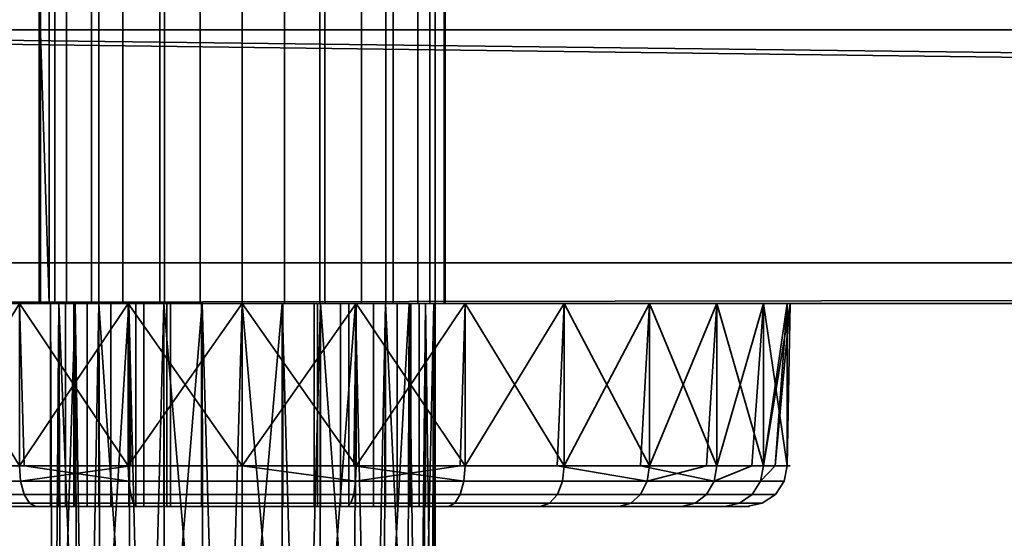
# Model space of a CAD drawing. Header units: millimetres. Extents: x -503 to 6703, y -110 to 193.
# Tile 997 of 1056: x 4081 to 4130, y -55 to -30. Entities that reach past the tile are written whole.
import ezdxf

# ---------------------------------------------------------------- set-up
doc = ezdxf.new("R2010")
doc.units = ezdxf.units.MM
doc.layers.add('152', color=7, linetype='Continuous', true_color=0xffffff)

# ---------------------------------------------------------------- blocks, each defined once
blk = doc.blocks.new('UG_SURFACE_310')
at = {"layer": '152', "color": 252, "linetype": 'Continuous', "lineweight": 35}
for points in [[(4065.148, -43.5, 1021.178), (4084.368, -43.5, 1027.721), (4086.75, -43.5, 1025)], [(4086.75, -43.5, 1025), (4086.75, -43.5, 1012.5), (4068.617, -43.5, 1010.5), (4065.148, -43.5, 1021.178)], [(4065.148, -43.5, 1021.178), (4066.321, -43.5, 1032.344), (4083.289, -43.5, 1031.173), (4084.368, -43.5, 1027.721)], [(4083.699, -43.5, 1034.767), (4083.289, -43.5, 1031.173), (4066.321, -43.5, 1032.344), (4071.935, -43.5, 1042.067)], [(4086.75, -43.5, 1012.5), (4087.15, -43.5, 1010.491), (4076.13, -43.5, 1002.156), (4068.617, -43.5, 1010.5)], [(4071.935, -43.5, 1042.067), (4081.018, -43.5, 1048.666), (4085.527, -43.5, 1037.888), (4083.699, -43.5, 1034.767)], [(4076.13, -43.5, 1002.156), (4086.386, -43.5, 997.59), (4081.018, -51.5, 999.334)], [(4076.13, -51.5, 1045.843), (4081.258, -51.5, 1048.127), (4081.018, -43.5, 1048.666)], [(4087.15, -43.5, 1010.491), (4088.288, -43.5, 1008.788), (4076.13, -43.5, 1002.156)], [(4088.288, -43.5, 1008.788), (4089.991, -43.5, 1007.65), (4086.386, -43.5, 997.59), (4076.13, -43.5, 1002.156)], [(4086.386, -43.5, 997.59), (4086.509, -51.5, 998.167), (4081.018, -51.5, 999.334)], [(4092, -43.5, 1051), (4081.018, -43.5, 1048.666), (4086.386, -51.5, 1050.41)], [(4081.018, -43.5, 1048.666), (4081.258, -51.5, 1048.127), (4086.386, -51.5, 1050.41)], [(4081.018, -43.5, 1048.666), (4092, -43.5, 1051), (4092, -43.5, 1040.75), (4088.461, -43.5, 1040.002)], [(4088.461, -43.5, 1040.002), (4085.527, -43.5, 1037.888), (4081.018, -43.5, 1048.666)], [(4083.289, -43.5, 1031.173), (4083.289, -53.5, 1031.173), (4084.368, -53.5, 1027.721), (4084.368, -43.5, 1027.721)], [(4083.699, -43.5, 1034.767), (4083.699, -53.5, 1034.767), (4083.289, -53.5, 1031.173), (4083.289, -43.5, 1031.173)], [(4085.527, -43.5, 1037.888), (4085.527, -53.5, 1037.888), (4083.699, -53.5, 1034.767), (4083.699, -43.5, 1034.767)], [(4084.368, -43.5, 1027.721), (4084.368, -53.5, 1027.721), (4086.75, -53.5, 1025), (4086.75, -43.5, 1025)], [(4088.461, -43.5, 1040.002), (4088.461, -53.5, 1040.002), (4085.527, -53.5, 1037.888), (4085.527, -43.5, 1037.888)], [(4086.386, -43.5, 997.59), (4097.614, -43.5, 997.59), (4092, -51.5, 997)], [(4086.386, -51.5, 1050.41), (4092, -51.5, 1050.41), (4092, -43.5, 1051)], [(4092, -51.5, 997), (4086.509, -51.5, 998.167), (4086.386, -43.5, 997.59)], [(4086.386, -43.5, 997.59), (4089.991, -43.5, 1007.65), (4092, -43.5, 1007.25)], [(4092, -43.5, 1007.25), (4094.009, -43.5, 1007.65), (4097.614, -43.5, 997.59), (4086.386, -43.5, 997.59)], [(4086.75, -43.5, 1025), (4086.75, -53.5, 1025), (4086.75, -53.5, 1012.5), (4086.75, -43.5, 1012.5)], [(4086.75, -43.5, 1012.5), (4086.75, -53.5, 1012.5), (4087.15, -53.5, 1010.491), (4087.15, -43.5, 1010.491)], [(4087.15, -43.5, 1010.491), (4087.15, -53.5, 1010.491), (4088.288, -53.5, 1008.788), (4088.288, -43.5, 1008.788)], [(4088.288, -43.5, 1008.788), (4088.288, -53.5, 1008.788), (4089.991, -53.5, 1007.65), (4089.991, -43.5, 1007.65)], [(4092, -43.5, 1040.75), (4092, -53.5, 1040.75), (4088.461, -53.5, 1040.002), (4088.461, -43.5, 1040.002)], [(4089.991, -43.5, 1007.65), (4089.991, -53.5, 1007.65), (4092, -53.5, 1007.25), (4092, -43.5, 1007.25)], [(4092, -43.5, 1051), (4092, -51.5, 1050.41), (4097.614, -51.5, 1050.41)], [(4097.614, -51.5, 1050.41), (4102.982, -43.5, 1048.666), (4092, -43.5, 1051)], [(4097.614, -43.5, 997.59), (4097.491, -51.5, 998.167), (4092, -51.5, 997)], [(4095.539, -43.5, 1040.002), (4092, -43.5, 1040.75), (4092, -43.5, 1051), (4102.982, -43.5, 1048.666)], [(4095.539, -43.5, 1040.002), (4095.539, -53.5, 1040.002), (4092, -53.5, 1040.75), (4092, -43.5, 1040.75)], [(4092, -43.5, 1007.25), (4092, -53.5, 1007.25), (4094.009, -53.5, 1007.65), (4094.009, -43.5, 1007.65)], [(4107.87, -43.5, 1002.156), (4097.614, -43.5, 997.59), (4094.009, -43.5, 1007.65), (4095.712, -43.5, 1008.788)], [(4094.009, -43.5, 1007.65), (4094.009, -53.5, 1007.65), (4095.712, -53.5, 1008.788), (4095.712, -43.5, 1008.788)], [(4098.473, -43.5, 1037.888), (4095.539, -43.5, 1040.002), (4102.982, -43.5, 1048.666)], [(4098.473, -43.5, 1037.888), (4098.473, -53.5, 1037.888), (4095.539, -53.5, 1040.002), (4095.539, -43.5, 1040.002)], [(4095.712, -43.5, 1008.788), (4096.85, -43.5, 1010.491), (4107.87, -43.5, 1002.156)], [(4095.712, -43.5, 1008.788), (4095.712, -53.5, 1008.788), (4096.85, -53.5, 1010.491), (4096.85, -43.5, 1010.491)], [(4115.383, -43.5, 1010.5), (4107.87, -43.5, 1002.156), (4096.85, -43.5, 1010.491), (4097.25, -43.5, 1012.5)], [(4096.85, -43.5, 1010.491), (4096.85, -53.5, 1010.491), (4097.25, -53.5, 1012.5), (4097.25, -43.5, 1012.5)], [(4118.852, -43.5, 1021.178), (4115.383, -43.5, 1010.5), (4097.25, -43.5, 1012.5), (4097.25, -43.5, 1025)], [(4097.25, -43.5, 1025), (4099.632, -43.5, 1027.721), (4118.852, -43.5, 1021.178)], [(4097.25, -43.5, 1025), (4097.25, -53.5, 1025), (4099.632, -53.5, 1027.721), (4099.632, -43.5, 1027.721)], [(4097.25, -43.5, 1012.5), (4097.25, -53.5, 1012.5), (4097.25, -53.5, 1025), (4097.25, -43.5, 1025)], [(4102.982, -51.5, 999.334), (4097.491, -51.5, 998.167), (4097.614, -43.5, 997.59)], [(4102.982, -51.5, 999.334), (4097.614, -43.5, 997.59), (4107.87, -43.5, 1002.156)], [(4097.614, -51.5, 1050.41), (4102.742, -51.5, 1048.127), (4102.982, -43.5, 1048.666)], [(4102.982, -43.5, 1048.666), (4112.065, -43.5, 1042.067), (4100.301, -43.5, 1034.767), (4098.473, -43.5, 1037.888)], [(4100.301, -43.5, 1034.767), (4100.301, -53.5, 1034.767), (4098.473, -53.5, 1037.888), (4098.473, -43.5, 1037.888)], [(4099.632, -43.5, 1027.721), (4100.711, -43.5, 1031.173), (4117.679, -43.5, 1032.344), (4119, -43.5, 1024)], [(4119, -43.5, 1024), (4118.852, -43.5, 1021.178), (4099.632, -43.5, 1027.721)], [(4099.632, -43.5, 1027.721), (4099.632, -53.5, 1027.721), (4100.711, -53.5, 1031.173), (4100.711, -43.5, 1031.173)], [(4100.711, -43.5, 1031.173), (4100.301, -43.5, 1034.767), (4112.065, -43.5, 1042.067), (4117.679, -43.5, 1032.344)], [(4100.711, -43.5, 1031.173), (4100.711, -53.5, 1031.173), (4100.301, -53.5, 1034.767), (4100.301, -43.5, 1034.767)], [(4102.982, -43.5, 1048.666), (4102.742, -51.5, 1048.127), (4107.87, -51.5, 1045.843)], [(4112.065, -43.5, 1042.067), (4102.982, -43.5, 1048.666), (4107.87, -51.5, 1045.843)], [(4107.87, -43.5, 1002.156), (4107.523, -51.5, 1002.634), (4102.982, -51.5, 999.334)], [(4112.065, -51.5, 1005.934), (4107.523, -51.5, 1002.634), (4107.87, -43.5, 1002.156)], [(4107.87, -43.5, 1002.156), (4115.383, -43.5, 1010.5), (4112.065, -51.5, 1005.934)], [(4107.87, -51.5, 1045.843), (4111.627, -51.5, 1041.672), (4112.065, -43.5, 1042.067)], [(4112.065, -43.5, 1042.067), (4111.627, -51.5, 1041.672), (4115.383, -51.5, 1037.5)], [(4115.383, -51.5, 1037.5), (4117.679, -43.5, 1032.344), (4112.065, -43.5, 1042.067)], [(4115.383, -43.5, 1010.5), (4114.872, -51.5, 1010.795), (4112.065, -51.5, 1005.934)], [(4117.679, -51.5, 1015.657), (4114.872, -51.5, 1010.795), (4115.383, -43.5, 1010.5)], [(4117.679, -51.5, 1015.657), (4115.383, -43.5, 1010.5), (4118.852, -43.5, 1021.178)], [(4115.383, -51.5, 1037.5), (4117.117, -51.5, 1032.161), (4117.679, -43.5, 1032.344)], [(4117.679, -43.5, 1032.344), (4117.117, -51.5, 1032.161), (4118.852, -51.5, 1026.822)], [(4118.852, -51.5, 1026.822), (4119, -43.5, 1024), (4117.679, -43.5, 1032.344)], [(4118.852, -43.5, 1021.178), (4118.265, -51.5, 1021.239), (4117.679, -51.5, 1015.657)], [(4118.265, -51.5, 1021.239), (4118.852, -43.5, 1021.178), (4119, -43.5, 1024)], [(4119, -43.5, 1024), (4118.852, -51.5, 1026.822), (4118.265, -51.5, 1021.239)], [(4076.477, -51.5, 1002.634), (4081.018, -51.5, 999.334), (4081.08, -52.265, 999.473), (4072.048, -52.265, 1006.035)], [(4081.258, -51.5, 1048.127), (4076.13, -51.5, 1045.843), (4076.219, -52.265, 1045.72), (4086.418, -52.265, 1050.261)], [(4081.08, -52.265, 999.473), (4081.018, -51.5, 999.334), (4086.509, -51.5, 998.167)], [(4086.509, -51.5, 998.167), (4092, -51.5, 997), (4092, -52.265, 997.152), (4081.08, -52.265, 999.473)], [(4086.418, -52.265, 1050.261), (4086.386, -51.5, 1050.41), (4081.258, -51.5, 1048.127)], [(4092, -51.5, 1050.41), (4086.386, -51.5, 1050.41), (4086.418, -52.265, 1050.261), (4097.582, -52.265, 1050.261)], [(4102.92, -52.265, 999.473), (4092, -52.265, 997.152), (4092, -51.5, 997), (4097.491, -51.5, 998.167)], [(4097.582, -52.265, 1050.261), (4097.614, -51.5, 1050.41), (4092, -51.5, 1050.41)], [(4097.491, -51.5, 998.167), (4102.982, -51.5, 999.334), (4102.92, -52.265, 999.473)], [(4097.582, -52.265, 1050.261), (4107.781, -52.265, 1045.72), (4107.87, -51.5, 1045.843), (4102.742, -51.5, 1048.127)], [(4102.742, -51.5, 1048.127), (4097.614, -51.5, 1050.41), (4097.582, -52.265, 1050.261)], [(4111.952, -52.265, 1006.035), (4102.92, -52.265, 999.473), (4102.982, -51.5, 999.334), (4107.523, -51.5, 1002.634)], [(4107.523, -51.5, 1002.634), (4112.065, -51.5, 1005.934), (4111.952, -52.265, 1006.035)], [(4111.627, -51.5, 1041.672), (4107.87, -51.5, 1045.843), (4107.781, -52.265, 1045.72), (4115.251, -52.265, 1037.424)], [(4115.251, -52.265, 1037.424), (4115.383, -51.5, 1037.5), (4111.627, -51.5, 1041.672)], [(4111.952, -52.265, 1006.035), (4112.065, -51.5, 1005.934), (4114.872, -51.5, 1010.795)], [(4114.872, -51.5, 1010.795), (4117.679, -51.5, 1015.657), (4117.534, -52.265, 1015.704), (4111.952, -52.265, 1006.035)], [(4115.251, -52.265, 1037.424), (4118.701, -52.265, 1026.806), (4118.852, -51.5, 1026.822), (4117.117, -51.5, 1032.161)], [(4117.117, -51.5, 1032.161), (4115.383, -51.5, 1037.5), (4115.251, -52.265, 1037.424)], [(4117.534, -52.265, 1015.704), (4117.679, -51.5, 1015.657), (4118.265, -51.5, 1021.239)], [(4118.265, -51.5, 1021.239), (4118.852, -51.5, 1026.822), (4118.701, -52.265, 1026.806), (4117.534, -52.265, 1015.704)], [(4081.256, -52.914, 999.869), (4072.371, -52.914, 1006.325), (4072.048, -52.265, 1006.035), (4081.08, -52.265, 999.473)], [(4076.474, -52.914, 1045.37), (4086.508, -52.914, 1049.837), (4086.418, -52.265, 1050.261), (4076.219, -52.265, 1045.72)], [(4092, -52.914, 997.586), (4081.256, -52.914, 999.869), (4081.08, -52.265, 999.473), (4092, -52.265, 997.152)], [(4086.508, -52.914, 1049.837), (4097.492, -52.914, 1049.837), (4097.582, -52.265, 1050.261), (4086.418, -52.265, 1050.261)], [(4102.744, -52.914, 999.869), (4092, -52.914, 997.586), (4092, -52.265, 997.152), (4102.92, -52.265, 999.473)], [(4097.492, -52.914, 1049.837), (4107.526, -52.914, 1045.37), (4107.781, -52.265, 1045.72), (4097.582, -52.265, 1050.261)], [(4111.629, -52.914, 1006.325), (4102.744, -52.914, 999.869), (4102.92, -52.265, 999.473), (4111.952, -52.265, 1006.035)], [(4107.526, -52.914, 1045.37), (4114.875, -52.914, 1037.207), (4115.251, -52.265, 1037.424), (4107.781, -52.265, 1045.72)], [(4117.121, -52.914, 1015.838), (4111.629, -52.914, 1006.325), (4111.952, -52.265, 1006.035), (4117.534, -52.265, 1015.704)], [(4114.875, -52.914, 1037.207), (4118.269, -52.914, 1026.761), (4118.701, -52.265, 1026.806), (4115.251, -52.265, 1037.424)], [(4118.269, -52.914, 1026.761), (4117.121, -52.914, 1015.838), (4117.534, -52.265, 1015.704), (4118.701, -52.265, 1026.806)], [(4081.52, -53.348, 1000.462), (4072.853, -53.348, 1006.76), (4072.371, -52.914, 1006.325), (4081.256, -52.914, 999.869)], [(4081.831, -53.5, 1001.161), (4073.421, -53.5, 1007.272), (4072.853, -53.348, 1006.76), (4081.52, -53.348, 1000.462)], [(4076.856, -53.348, 1044.845), (4086.643, -53.348, 1049.202), (4086.508, -52.914, 1049.837), (4076.474, -52.914, 1045.37)], [(4077.305, -53.5, 1044.225), (4086.802, -53.5, 1048.454), (4086.643, -53.348, 1049.202), (4076.856, -53.348, 1044.845)], [(4092, -53.348, 998.235), (4081.52, -53.348, 1000.462), (4081.256, -52.914, 999.869), (4092, -52.914, 997.586)], [(4092, -53.5, 999), (4081.831, -53.5, 1001.161), (4081.52, -53.348, 1000.462), (4092, -53.348, 998.235)], [(4086.643, -53.348, 1049.202), (4097.357, -53.348, 1049.202), (4097.492, -52.914, 1049.837), (4086.508, -52.914, 1049.837)], [(4086.802, -53.5, 1048.454), (4097.198, -53.5, 1048.454), (4097.357, -53.348, 1049.202), (4086.643, -53.348, 1049.202)], [(4102.48, -53.348, 1000.462), (4092, -53.348, 998.235), (4092, -52.914, 997.586), (4102.744, -52.914, 999.869)], [(4102.169, -53.5, 1001.161), (4092, -53.5, 999), (4092, -53.348, 998.235), (4102.48, -53.348, 1000.462)], [(4097.198, -53.5, 1048.454), (4106.695, -53.5, 1044.225), (4107.144, -53.348, 1044.845), (4097.357, -53.348, 1049.202)], [(4097.357, -53.348, 1049.202), (4107.144, -53.348, 1044.845), (4107.526, -52.914, 1045.37), (4097.492, -52.914, 1049.837)], [(4110.579, -53.5, 1007.272), (4102.169, -53.5, 1001.161), (4102.48, -53.348, 1000.462), (4111.147, -53.348, 1006.76)], [(4111.147, -53.348, 1006.76), (4102.48, -53.348, 1000.462), (4102.744, -52.914, 999.869), (4111.629, -52.914, 1006.325)], [(4106.695, -53.5, 1044.225), (4113.651, -53.5, 1036.5), (4114.314, -53.348, 1036.883), (4107.144, -53.348, 1044.845)], [(4107.144, -53.348, 1044.845), (4114.314, -53.348, 1036.883), (4114.875, -52.914, 1037.207), (4107.526, -52.914, 1045.37)], [(4115.777, -53.5, 1016.275), (4110.579, -53.5, 1007.272), (4111.147, -53.348, 1006.76), (4116.504, -53.348, 1016.038)], [(4116.504, -53.348, 1016.038), (4111.147, -53.348, 1006.76), (4111.629, -52.914, 1006.325), (4117.121, -52.914, 1015.838)], [(4113.651, -53.5, 1036.5), (4116.863, -53.5, 1026.613), (4117.624, -53.348, 1026.693), (4114.314, -53.348, 1036.883)], [(4114.314, -53.348, 1036.883), (4117.624, -53.348, 1026.693), (4118.269, -52.914, 1026.761), (4114.875, -52.914, 1037.207)], [(4116.863, -53.5, 1026.613), (4115.777, -53.5, 1016.275), (4116.504, -53.348, 1016.038), (4117.624, -53.348, 1026.693)], [(4117.624, -53.348, 1026.693), (4116.504, -53.348, 1016.038), (4117.121, -52.914, 1015.838), (4118.269, -52.914, 1026.761)], [(4070.349, -53.5, 1036.5), (4067.137, -53.5, 1026.613), (4083.289, -53.5, 1031.173), (4083.699, -53.5, 1034.767)], [(4084.368, -53.5, 1027.721), (4083.289, -53.5, 1031.173), (4067.137, -53.5, 1026.613), (4068.223, -53.5, 1016.275)], [(4068.223, -53.5, 1016.275), (4073.421, -53.5, 1007.272), (4086.75, -53.5, 1012.5), (4086.75, -53.5, 1025)], [(4086.75, -53.5, 1025), (4084.368, -53.5, 1027.721), (4068.223, -53.5, 1016.275)], [(4083.699, -53.5, 1034.767), (4085.527, -53.5, 1037.888), (4077.305, -53.5, 1044.225), (4070.349, -53.5, 1036.5)], [(4073.421, -53.5, 1007.272), (4087.15, -53.5, 1010.491), (4086.75, -53.5, 1012.5)], [(4073.421, -53.5, 1007.272), (4081.831, -53.5, 1001.161), (4088.288, -53.5, 1008.788), (4087.15, -53.5, 1010.491)], [(4086.802, -53.5, 1048.454), (4077.305, -53.5, 1044.225), (4085.527, -53.5, 1037.888), (4088.461, -53.5, 1040.002)], [(4081.831, -53.5, 1001.161), (4089.991, -53.5, 1007.65), (4088.288, -53.5, 1008.788)], [(4081.831, -53.5, 1001.161), (4092, -53.5, 999), (4092, -53.5, 1007.25), (4089.991, -53.5, 1007.65)], [(4088.461, -53.5, 1040.002), (4092, -53.5, 1040.75), (4097.198, -53.5, 1048.454), (4086.802, -53.5, 1048.454)], [(4097.198, -53.5, 1048.454), (4092, -53.5, 1040.75), (4095.539, -53.5, 1040.002)], [(4094.009, -53.5, 1007.65), (4092, -53.5, 1007.25), (4092, -53.5, 999), (4102.169, -53.5, 1001.161)], [(4095.712, -53.5, 1008.788), (4094.009, -53.5, 1007.65), (4102.169, -53.5, 1001.161)], [(4106.695, -53.5, 1044.225), (4097.198, -53.5, 1048.454), (4095.539, -53.5, 1040.002), (4098.473, -53.5, 1037.888)], [(4102.169, -53.5, 1001.161), (4110.579, -53.5, 1007.272), (4096.85, -53.5, 1010.491), (4095.712, -53.5, 1008.788)], [(4097.25, -53.5, 1012.5), (4096.85, -53.5, 1010.491), (4110.579, -53.5, 1007.272)], [(4115.777, -53.5, 1016.275), (4099.632, -53.5, 1027.721), (4097.25, -53.5, 1025)], [(4097.25, -53.5, 1025), (4097.25, -53.5, 1012.5), (4110.579, -53.5, 1007.272), (4115.777, -53.5, 1016.275)], [(4098.473, -53.5, 1037.888), (4100.301, -53.5, 1034.767), (4113.651, -53.5, 1036.5), (4106.695, -53.5, 1044.225)], [(4100.711, -53.5, 1031.173), (4099.632, -53.5, 1027.721), (4115.777, -53.5, 1016.275), (4116.863, -53.5, 1026.613)], [(4116.863, -53.5, 1026.613), (4113.651, -53.5, 1036.5), (4100.301, -53.5, 1034.767), (4100.711, -53.5, 1031.173)]]:
    blk.add_3dface(points, dxfattribs=at)
blk = doc.blocks.new('UG_SURFACE_311')
at = {"layer": '152', "color": 252, "linetype": 'Continuous', "lineweight": 35}
for points in [[(4068.617, -43.5, 1090.5), (4065.148, -43.5, 1101.178), (4082.552, -43.5, 1103.007), (4083.773, -43.5, 1099.25)], [(4082.965, -43.5, 1106.936), (4082.552, -43.5, 1103.007), (4065.148, -43.5, 1101.178), (4066.321, -43.5, 1112.343)], [(4066.321, -43.5, 1112.343), (4071.935, -43.5, 1122.066), (4084.94, -43.5, 1110.357), (4082.965, -43.5, 1106.936)], [(4083.773, -43.5, 1099.25), (4086.416, -43.5, 1096.314), (4076.13, -43.5, 1082.157), (4068.617, -43.5, 1090.5)], [(4071.935, -43.5, 1122.066), (4081.018, -43.5, 1128.666), (4088.136, -43.5, 1112.679), (4084.94, -43.5, 1110.357)], [(4086.386, -43.5, 1077.59), (4086.386, -51.5, 1077.59), (4076.13, -51.5, 1082.157), (4076.13, -43.5, 1082.157)], [(4086.386, -43.5, 1077.59), (4076.13, -43.5, 1082.157), (4086.416, -43.5, 1096.314), (4090.025, -43.5, 1094.708)], [(4081.018, -43.5, 1128.666), (4081.018, -51.5, 1128.666), (4092, -51.5, 1131), (4092, -43.5, 1131)], [(4081.018, -43.5, 1128.666), (4092, -43.5, 1131), (4092, -43.5, 1113.5), (4088.136, -43.5, 1112.679)], [(4082.552, -43.5, 1103.007), (4082.552, -53.5, 1103.007), (4083.773, -53.5, 1099.25), (4083.773, -43.5, 1099.25)], [(4082.965, -43.5, 1106.936), (4082.965, -53.5, 1106.936), (4082.552, -53.5, 1103.007), (4082.552, -43.5, 1103.007)], [(4084.94, -43.5, 1110.357), (4084.94, -53.5, 1110.357), (4082.965, -53.5, 1106.936), (4082.965, -43.5, 1106.936)], [(4083.773, -43.5, 1099.25), (4083.773, -53.5, 1099.25), (4086.416, -53.5, 1096.314), (4086.416, -43.5, 1096.314)], [(4088.136, -43.5, 1112.679), (4088.136, -53.5, 1112.679), (4084.94, -53.5, 1110.357), (4084.94, -43.5, 1110.357)], [(4097.614, -43.5, 1077.59), (4097.614, -51.5, 1077.59), (4086.386, -51.5, 1077.59), (4086.386, -43.5, 1077.59)], [(4097.614, -43.5, 1077.59), (4086.386, -43.5, 1077.59), (4090.025, -43.5, 1094.708), (4093.975, -43.5, 1094.708)], [(4086.416, -43.5, 1096.314), (4086.416, -53.5, 1096.314), (4090.025, -53.5, 1094.708), (4090.025, -43.5, 1094.708)], [(4092, -43.5, 1113.5), (4092, -53.5, 1113.5), (4088.136, -53.5, 1112.679), (4088.136, -43.5, 1112.679)], [(4090.025, -43.5, 1094.708), (4090.025, -53.5, 1094.708), (4093.975, -53.5, 1094.708), (4093.975, -43.5, 1094.708)], [(4092, -43.5, 1131), (4092, -51.5, 1131), (4102.982, -51.5, 1128.666), (4102.982, -43.5, 1128.666)], [(4095.864, -43.5, 1112.679), (4092, -43.5, 1113.5), (4092, -43.5, 1131), (4102.982, -43.5, 1128.666)], [(4095.864, -43.5, 1112.679), (4095.864, -53.5, 1112.679), (4092, -53.5, 1113.5), (4092, -43.5, 1113.5)], [(4093.975, -43.5, 1094.708), (4097.584, -43.5, 1096.314), (4107.87, -43.5, 1082.157), (4097.614, -43.5, 1077.59)], [(4093.975, -43.5, 1094.708), (4093.975, -53.5, 1094.708), (4097.584, -53.5, 1096.314), (4097.584, -43.5, 1096.314)], [(4099.06, -43.5, 1110.357), (4095.864, -43.5, 1112.679), (4102.982, -43.5, 1128.666), (4112.065, -43.5, 1122.066)], [(4099.06, -43.5, 1110.357), (4099.06, -53.5, 1110.357), (4095.864, -53.5, 1112.679), (4095.864, -43.5, 1112.679)], [(4115.383, -43.5, 1090.5), (4107.87, -43.5, 1082.157), (4097.584, -43.5, 1096.314), (4100.227, -43.5, 1099.25)], [(4097.584, -43.5, 1096.314), (4097.584, -53.5, 1096.314), (4100.227, -53.5, 1099.25), (4100.227, -43.5, 1099.25)], [(4107.87, -43.5, 1082.157), (4107.87, -51.5, 1082.157), (4097.614, -51.5, 1077.59), (4097.614, -43.5, 1077.59)], [(4101.035, -43.5, 1106.936), (4099.06, -43.5, 1110.357), (4112.065, -43.5, 1122.066), (4117.679, -43.5, 1112.343)], [(4101.035, -43.5, 1106.936), (4101.035, -53.5, 1106.936), (4099.06, -53.5, 1110.357), (4099.06, -43.5, 1110.357)], [(4118.852, -43.5, 1101.178), (4115.383, -43.5, 1090.5), (4100.227, -43.5, 1099.25), (4101.448, -43.5, 1103.007)], [(4100.227, -43.5, 1099.25), (4100.227, -53.5, 1099.25), (4101.448, -53.5, 1103.007), (4101.448, -43.5, 1103.007)], [(4101.5, -43.5, 1104), (4101.035, -43.5, 1106.936), (4117.679, -43.5, 1112.343), (4119, -43.5, 1104)], [(4101.5, -53.5, 1104), (4101.035, -53.5, 1106.936), (4101.035, -43.5, 1106.936), (4101.5, -43.5, 1104)], [(4119, -43.5, 1104), (4118.852, -43.5, 1101.178), (4101.448, -43.5, 1103.007), (4101.5, -43.5, 1104)], [(4101.5, -43.5, 1104), (4101.448, -43.5, 1103.007), (4101.448, -53.5, 1103.007), (4101.5, -53.5, 1104)], [(4102.982, -43.5, 1128.666), (4102.982, -51.5, 1128.666), (4112.065, -51.5, 1122.066), (4112.065, -43.5, 1122.066)], [(4115.383, -43.5, 1090.5), (4115.383, -51.5, 1090.5), (4107.87, -51.5, 1082.157), (4107.87, -43.5, 1082.157)], [(4112.065, -43.5, 1122.066), (4112.065, -51.5, 1122.066), (4117.679, -51.5, 1112.343), (4117.679, -43.5, 1112.343)], [(4118.852, -43.5, 1101.178), (4118.852, -51.5, 1101.178), (4115.383, -51.5, 1090.5), (4115.383, -43.5, 1090.5)], [(4117.679, -51.5, 1112.343), (4118.852, -51.5, 1101.178), (4119, -43.5, 1104)], [(4119, -43.5, 1104), (4117.679, -43.5, 1112.343), (4117.679, -51.5, 1112.343)], [(4118.852, -51.5, 1101.178), (4118.852, -43.5, 1101.178), (4119, -43.5, 1104)], [(4081.018, -51.5, 1128.666), (4071.935, -51.5, 1122.066), (4072.048, -52.265, 1121.965), (4081.08, -52.265, 1128.527)], [(4076.13, -51.5, 1082.157), (4086.386, -51.5, 1077.59), (4086.418, -52.265, 1077.739), (4076.219, -52.265, 1082.28)], [(4092, -51.5, 1131), (4081.018, -51.5, 1128.666), (4081.08, -52.265, 1128.527), (4092, -52.265, 1130.848)], [(4086.386, -51.5, 1077.59), (4097.614, -51.5, 1077.59), (4097.582, -52.265, 1077.739), (4086.418, -52.265, 1077.739)], [(4102.982, -51.5, 1128.666), (4092, -51.5, 1131), (4092, -52.265, 1130.848), (4102.92, -52.265, 1128.527)], [(4097.614, -51.5, 1077.59), (4107.87, -51.5, 1082.157), (4107.781, -52.265, 1082.28), (4097.582, -52.265, 1077.739)], [(4112.065, -51.5, 1122.066), (4102.982, -51.5, 1128.666), (4102.92, -52.265, 1128.527), (4111.952, -52.265, 1121.965)], [(4107.87, -51.5, 1082.157), (4115.383, -51.5, 1090.5), (4115.251, -52.265, 1090.576), (4107.781, -52.265, 1082.28)], [(4117.679, -51.5, 1112.343), (4112.065, -51.5, 1122.066), (4111.952, -52.265, 1121.965), (4117.534, -52.265, 1112.296)], [(4115.383, -51.5, 1090.5), (4118.852, -51.5, 1101.178), (4118.701, -52.265, 1101.194), (4115.251, -52.265, 1090.576)], [(4118.852, -51.5, 1101.178), (4117.679, -51.5, 1112.343), (4117.534, -52.265, 1112.296), (4118.701, -52.265, 1101.194)], [(4081.08, -52.265, 1128.527), (4072.048, -52.265, 1121.965), (4072.371, -52.914, 1121.675), (4081.256, -52.914, 1128.131)], [(4076.219, -52.265, 1082.28), (4086.418, -52.265, 1077.739), (4086.508, -52.914, 1078.163), (4076.474, -52.914, 1082.63)], [(4092, -52.265, 1130.848), (4081.08, -52.265, 1128.527), (4081.256, -52.914, 1128.131), (4092, -52.914, 1130.414)], [(4086.418, -52.265, 1077.739), (4097.582, -52.265, 1077.739), (4097.492, -52.914, 1078.163), (4086.508, -52.914, 1078.163)], [(4102.92, -52.265, 1128.527), (4092, -52.265, 1130.848), (4092, -52.914, 1130.414), (4102.744, -52.914, 1128.131)], [(4097.582, -52.265, 1077.739), (4107.781, -52.265, 1082.28), (4107.526, -52.914, 1082.63), (4097.492, -52.914, 1078.163)], [(4111.952, -52.265, 1121.965), (4102.92, -52.265, 1128.527), (4102.744, -52.914, 1128.131), (4111.629, -52.914, 1121.675)], [(4107.781, -52.265, 1082.28), (4115.251, -52.265, 1090.576), (4114.875, -52.914, 1090.793), (4107.526, -52.914, 1082.63)], [(4117.534, -52.265, 1112.296), (4111.952, -52.265, 1121.965), (4111.629, -52.914, 1121.675), (4117.121, -52.914, 1112.162)], [(4115.251, -52.265, 1090.576), (4118.701, -52.265, 1101.194), (4118.269, -52.914, 1101.239), (4114.875, -52.914, 1090.793)], [(4118.701, -52.265, 1101.194), (4117.534, -52.265, 1112.296), (4117.121, -52.914, 1112.162), (4118.269, -52.914, 1101.239)], [(4081.256, -52.914, 1128.131), (4072.371, -52.914, 1121.675), (4072.853, -53.348, 1121.24), (4081.52, -53.348, 1127.538)], [(4081.52, -53.348, 1127.538), (4072.853, -53.348, 1121.24), (4073.421, -53.5, 1120.728), (4081.831, -53.5, 1126.839)], [(4076.474, -52.914, 1082.63), (4086.508, -52.914, 1078.163), (4086.643, -53.348, 1078.798), (4076.856, -53.348, 1083.155)], [(4076.856, -53.348, 1083.155), (4086.643, -53.348, 1078.798), (4086.802, -53.5, 1079.546), (4077.305, -53.5, 1083.775)], [(4092, -52.914, 1130.414), (4081.256, -52.914, 1128.131), (4081.52, -53.348, 1127.538), (4092, -53.348, 1129.765)], [(4092, -53.348, 1129.765), (4081.52, -53.348, 1127.538), (4081.831, -53.5, 1126.839), (4092, -53.5, 1129)], [(4086.508, -52.914, 1078.163), (4097.492, -52.914, 1078.163), (4097.357, -53.348, 1078.798), (4086.643, -53.348, 1078.798)], [(4086.643, -53.348, 1078.798), (4097.357, -53.348, 1078.798), (4097.198, -53.5, 1079.546), (4086.802, -53.5, 1079.546)], [(4102.744, -52.914, 1128.131), (4092, -52.914, 1130.414), (4092, -53.348, 1129.765), (4102.48, -53.348, 1127.538)], [(4102.48, -53.348, 1127.538), (4092, -53.348, 1129.765), (4092, -53.5, 1129), (4102.169, -53.5, 1126.839)], [(4097.357, -53.348, 1078.798), (4107.144, -53.348, 1083.155), (4106.695, -53.5, 1083.775), (4097.198, -53.5, 1079.546)], [(4097.492, -52.914, 1078.163), (4107.526, -52.914, 1082.63), (4107.144, -53.348, 1083.155), (4097.357, -53.348, 1078.798)], [(4111.147, -53.348, 1121.24), (4102.48, -53.348, 1127.538), (4102.169, -53.5, 1126.839), (4110.579, -53.5, 1120.728)], [(4111.629, -52.914, 1121.675), (4102.744, -52.914, 1128.131), (4102.48, -53.348, 1127.538), (4111.147, -53.348, 1121.24)], [(4107.144, -53.348, 1083.155), (4114.314, -53.348, 1091.117), (4113.651, -53.5, 1091.5), (4106.695, -53.5, 1083.775)], [(4107.526, -52.914, 1082.63), (4114.875, -52.914, 1090.793), (4114.314, -53.348, 1091.117), (4107.144, -53.348, 1083.155)], [(4116.504, -53.348, 1111.962), (4111.147, -53.348, 1121.24), (4110.579, -53.5, 1120.728), (4115.777, -53.5, 1111.725)], [(4117.121, -52.914, 1112.162), (4111.629, -52.914, 1121.675), (4111.147, -53.348, 1121.24), (4116.504, -53.348, 1111.962)], [(4114.314, -53.348, 1091.117), (4117.624, -53.348, 1101.307), (4116.863, -53.5, 1101.387), (4113.651, -53.5, 1091.5)], [(4114.875, -52.914, 1090.793), (4118.269, -52.914, 1101.239), (4117.624, -53.348, 1101.307), (4114.314, -53.348, 1091.117)], [(4117.624, -53.348, 1101.307), (4116.504, -53.348, 1111.962), (4115.777, -53.5, 1111.725), (4116.863, -53.5, 1101.387)], [(4118.269, -52.914, 1101.239), (4117.121, -52.914, 1112.162), (4116.504, -53.348, 1111.962), (4117.624, -53.348, 1101.307)], [(4068.223, -53.5, 1111.725), (4067.137, -53.5, 1101.387), (4082.552, -53.5, 1103.007), (4082.965, -53.5, 1106.936)], [(4083.773, -53.5, 1099.25), (4082.552, -53.5, 1103.007), (4067.137, -53.5, 1101.387), (4070.349, -53.5, 1091.5)], [(4082.965, -53.5, 1106.936), (4084.94, -53.5, 1110.357), (4073.421, -53.5, 1120.728), (4068.223, -53.5, 1111.725)], [(4070.349, -53.5, 1091.5), (4077.305, -53.5, 1083.775), (4086.416, -53.5, 1096.314), (4083.773, -53.5, 1099.25)], [(4084.94, -53.5, 1110.357), (4088.136, -53.5, 1112.679), (4081.831, -53.5, 1126.839), (4073.421, -53.5, 1120.728)], [(4090.025, -53.5, 1094.708), (4086.416, -53.5, 1096.314), (4077.305, -53.5, 1083.775), (4086.802, -53.5, 1079.546)], [(4092, -53.5, 1129), (4081.831, -53.5, 1126.839), (4088.136, -53.5, 1112.679), (4092, -53.5, 1113.5)], [(4086.802, -53.5, 1079.546), (4097.198, -53.5, 1079.546), (4093.975, -53.5, 1094.708), (4090.025, -53.5, 1094.708)], [(4092, -53.5, 1113.5), (4095.864, -53.5, 1112.679), (4102.169, -53.5, 1126.839), (4092, -53.5, 1129)], [(4097.584, -53.5, 1096.314), (4093.975, -53.5, 1094.708), (4097.198, -53.5, 1079.546), (4106.695, -53.5, 1083.775)], [(4110.579, -53.5, 1120.728), (4102.169, -53.5, 1126.839), (4095.864, -53.5, 1112.679), (4099.06, -53.5, 1110.357)], [(4100.227, -53.5, 1099.25), (4097.584, -53.5, 1096.314), (4106.695, -53.5, 1083.775), (4113.651, -53.5, 1091.5)], [(4115.777, -53.5, 1111.725), (4110.579, -53.5, 1120.728), (4099.06, -53.5, 1110.357), (4101.035, -53.5, 1106.936)], [(4101.448, -53.5, 1103.007), (4100.227, -53.5, 1099.25), (4113.651, -53.5, 1091.5), (4116.863, -53.5, 1101.387)], [(4116.863, -53.5, 1101.387), (4115.777, -53.5, 1111.725), (4101.035, -53.5, 1106.936), (4101.5, -53.5, 1104)], [(4101.5, -53.5, 1104), (4101.448, -53.5, 1103.007), (4116.863, -53.5, 1101.387)]]:
    blk.add_3dface(points, dxfattribs=at)
blk = doc.blocks.new('UG_SURFACE_312')
at = {"layer": '152', "color": 252, "linetype": 'Continuous', "lineweight": 35}
for points in [[(4082.707, -77.5, 1102.025), (4082.552, -43.5, 1103.007), (4083.773, -43.5, 1099.25)], [(4082.552, -43.5, 1103.007), (4082.707, -77.5, 1103.007), (4082.707, -77.5, 1105.975)], [(4082.707, -77.5, 1105.975), (4082.965, -43.5, 1106.936), (4082.552, -43.5, 1103.007)], [(4082.707, -77.5, 1102.025), (4082.707, -77.5, 1103.007), (4082.552, -43.5, 1103.007)], [(4083.773, -43.5, 1099.25), (4082.552, -43.5, 1103.007), (4082.965, -43.5, 1106.936), (4092, -43.5, 1104)], [(4083.773, -43.5, 1099.25), (4083.915, -77.5, 1099.313), (4082.707, -77.5, 1102.025)], [(4082.707, -77.5, 1105.975), (4083.107, -77.5, 1106.872), (4082.965, -43.5, 1106.936)], [(4082.965, -43.5, 1106.936), (4083.107, -77.5, 1106.872), (4084.314, -77.5, 1109.584)], [(4084.314, -77.5, 1109.584), (4084.94, -43.5, 1110.357), (4082.965, -43.5, 1106.936)], [(4082.965, -43.5, 1106.936), (4084.94, -43.5, 1110.357), (4088.136, -43.5, 1112.679), (4092, -43.5, 1104)], [(4084.314, -77.5, 1098.416), (4083.773, -43.5, 1099.25), (4086.416, -43.5, 1096.314)], [(4084.314, -77.5, 1098.416), (4083.915, -77.5, 1099.313), (4083.773, -43.5, 1099.25)], [(4090.025, -43.5, 1094.708), (4086.416, -43.5, 1096.314), (4083.773, -43.5, 1099.25), (4092, -43.5, 1104)], [(4086.416, -43.5, 1096.314), (4086.52, -77.5, 1096.43), (4084.314, -77.5, 1098.416)], [(4084.314, -77.5, 1109.584), (4085.044, -77.5, 1110.241), (4084.94, -43.5, 1110.357)], [(4084.94, -43.5, 1110.357), (4085.044, -77.5, 1110.241), (4087.25, -77.5, 1112.227)], [(4087.25, -77.5, 1112.227), (4088.136, -43.5, 1112.679), (4084.94, -43.5, 1110.357)], [(4087.25, -77.5, 1095.773), (4086.416, -43.5, 1096.314), (4090.025, -43.5, 1094.708)], [(4087.25, -77.5, 1095.773), (4086.52, -77.5, 1096.43), (4086.416, -43.5, 1096.314)], [(4090.025, -43.5, 1094.708), (4090.073, -77.5, 1094.856), (4087.25, -77.5, 1095.773)], [(4087.25, -77.5, 1112.227), (4088.184, -77.5, 1112.531), (4088.136, -43.5, 1112.679)], [(4088.136, -43.5, 1112.679), (4088.184, -77.5, 1112.531), (4091.007, -77.5, 1113.448)], [(4091.007, -77.5, 1113.448), (4092, -43.5, 1113.5), (4088.136, -43.5, 1112.679)], [(4088.136, -43.5, 1112.679), (4092, -43.5, 1113.5), (4095.864, -43.5, 1112.679), (4092, -43.5, 1104)], [(4091.007, -77.5, 1094.552), (4090.025, -43.5, 1094.708), (4093.975, -43.5, 1094.708)], [(4091.007, -77.5, 1094.552), (4090.073, -77.5, 1094.856), (4090.025, -43.5, 1094.708)], [(4097.584, -43.5, 1096.314), (4093.975, -43.5, 1094.708), (4090.025, -43.5, 1094.708), (4092, -43.5, 1104)], [(4093.975, -43.5, 1094.708), (4093.959, -77.5, 1094.862), (4091.007, -77.5, 1094.552)], [(4091.007, -77.5, 1113.448), (4091.984, -77.5, 1113.345), (4092, -43.5, 1113.5)], [(4092, -43.5, 1113.5), (4091.984, -77.5, 1113.345), (4094.936, -77.5, 1113.035)], [(4094.936, -77.5, 1113.035), (4095.864, -43.5, 1112.679), (4092, -43.5, 1113.5)], [(4092, -43.5, 1104), (4101.448, -43.5, 1103.007), (4100.227, -43.5, 1099.25), (4097.584, -43.5, 1096.314)], [(4095.864, -43.5, 1112.679), (4099.06, -43.5, 1110.357), (4101.035, -43.5, 1106.936), (4092, -43.5, 1104)], [(4101.035, -43.5, 1106.936), (4101.5, -43.5, 1104), (4101.448, -43.5, 1103.007), (4092, -43.5, 1104)], [(4094.936, -77.5, 1094.965), (4093.959, -77.5, 1094.862), (4093.975, -43.5, 1094.708)], [(4094.936, -77.5, 1094.965), (4093.975, -43.5, 1094.708), (4097.584, -43.5, 1096.314)], [(4097.584, -43.5, 1096.314), (4097.506, -77.5, 1096.449), (4094.936, -77.5, 1094.965)], [(4094.936, -77.5, 1113.035), (4095.786, -77.5, 1112.544), (4095.864, -43.5, 1112.679)], [(4095.864, -43.5, 1112.679), (4095.786, -77.5, 1112.544), (4098.357, -77.5, 1111.06)], [(4098.357, -77.5, 1111.06), (4099.06, -43.5, 1110.357), (4095.864, -43.5, 1112.679)], [(4098.357, -77.5, 1096.94), (4097.506, -77.5, 1096.449), (4097.584, -43.5, 1096.314)], [(4098.357, -77.5, 1096.94), (4097.584, -43.5, 1096.314), (4100.227, -43.5, 1099.25)], [(4100.227, -43.5, 1099.25), (4100.101, -77.5, 1099.341), (4098.357, -77.5, 1096.94)], [(4098.357, -77.5, 1111.06), (4098.934, -77.5, 1110.265), (4099.06, -43.5, 1110.357)], [(4099.06, -43.5, 1110.357), (4098.934, -77.5, 1110.265), (4100.678, -77.5, 1107.864)], [(4100.678, -77.5, 1107.864), (4101.035, -43.5, 1106.936), (4099.06, -43.5, 1110.357)], [(4100.678, -77.5, 1100.136), (4100.101, -77.5, 1099.341), (4100.227, -43.5, 1099.25)], [(4100.678, -77.5, 1100.136), (4100.227, -43.5, 1099.25), (4101.448, -43.5, 1103.007)], [(4101.448, -43.5, 1103.007), (4101.296, -77.5, 1103.039), (4100.678, -77.5, 1100.136)], [(4100.678, -77.5, 1107.864), (4100.883, -77.5, 1106.903), (4101.035, -43.5, 1106.936)], [(4101.035, -43.5, 1106.936), (4100.883, -77.5, 1106.903), (4101.5, -77.5, 1104)], [(4101.5, -77.5, 1104), (4101.5, -43.5, 1104), (4101.035, -43.5, 1106.936)], [(4101.5, -77.5, 1104), (4101.296, -77.5, 1103.039), (4101.448, -43.5, 1103.007)], [(4101.448, -43.5, 1103.007), (4101.5, -43.5, 1104), (4101.5, -77.5, 1104)]]:
    blk.add_3dface(points, dxfattribs=at)
blk = doc.blocks.new('UG_SURFACE_341')
at = {"layer": '152', "color": 35, "linetype": 'Continuous', "lineweight": 35}
for points in [[(4963, -30, 2017), (4963, -19.41, 2017), (4037, -19.41, 2017), (4037, -24.75, 2017)], [(4037, -24.75, 2017), (4037, -30, 2017), (4963, -30, 2017)], [(4037, -30), (4037, -25), (4963, -25), (4963, -30)], [(4082.761, -43.5, 1011.173), (4082.761, -28, 1011.173), (4082, -28, 1015), (4082, -43.5, 1015)], [(4082, -28, 1015), (4082, -28, 1032), (4082, -43.5, 1032), (4082, -43.5, 1015)], [(4082, -43.5, 1032), (4082, -28, 1032), (4082.761, -28, 1035.827), (4082.761, -43.5, 1035.827)], [(4082.489, -43.5, 1107.09), (4082.055, -43.5, 1102.955), (4082, -28.1, 1104)], [(4082.055, -43.5, 1102.955), (4082.055, -28.1, 1102.955), (4082, -28.1, 1104)], [(4082, -28.1, 1104), (4082.489, -28.1, 1107.09), (4082.489, -43.5, 1107.09)], [(4083.34, -43.5, 1099), (4083.34, -28.1, 1099), (4082.055, -28.1, 1102.955), (4082.055, -43.5, 1102.955)], [(4082.489, -43.5, 1107.09), (4082.489, -28.1, 1107.09), (4084.569, -28.1, 1110.691), (4084.569, -43.5, 1110.691)], [(4084.929, -43.5, 1007.929), (4084.929, -28, 1007.929), (4082.761, -28, 1011.173), (4082.761, -43.5, 1011.173)], [(4082.761, -43.5, 1035.827), (4082.761, -28, 1035.827), (4084.929, -28, 1039.071), (4084.929, -43.5, 1039.071)], [(4086.122, -43.5, 1095.91), (4086.122, -28.1, 1095.91), (4083.34, -28.1, 1099), (4083.34, -43.5, 1099)], [(4084.569, -43.5, 1110.691), (4084.569, -28.1, 1110.691), (4087.933, -28.1, 1113.135), (4087.933, -43.5, 1113.135)], [(4088.173, -43.5, 1005.761), (4088.173, -28, 1005.761), (4084.929, -28, 1007.929), (4084.929, -43.5, 1007.929)], [(4084.929, -43.5, 1039.071), (4084.929, -28, 1039.071), (4088.173, -28, 1041.239), (4088.173, -43.5, 1041.239)], [(4089.921, -43.5, 1094.218), (4089.921, -28.1, 1094.218), (4086.122, -28.1, 1095.91), (4086.122, -43.5, 1095.91)], [(4087.933, -43.5, 1113.135), (4087.933, -28.1, 1113.135), (4092, -28.1, 1114), (4092, -43.5, 1114)], [(4092, -43.5, 1005), (4092, -28, 1005), (4088.173, -28, 1005.761), (4088.173, -43.5, 1005.761)], [(4088.173, -43.5, 1041.239), (4088.173, -28, 1041.239), (4092, -28, 1042), (4092, -43.5, 1042)], [(4094.079, -43.5, 1094.218), (4094.079, -28.1, 1094.218), (4089.921, -28.1, 1094.218), (4089.921, -43.5, 1094.218)], [(4095.827, -43.5, 1005.761), (4095.827, -28, 1005.761), (4092, -28, 1005), (4092, -43.5, 1005)], [(4092, -43.5, 1042), (4092, -28, 1042), (4095.827, -28, 1041.239), (4095.827, -43.5, 1041.239)], [(4092, -43.5, 1114), (4092, -28.1, 1114), (4096.067, -28.1, 1113.135), (4096.067, -43.5, 1113.135)], [(4097.878, -43.5, 1095.91), (4097.878, -28.1, 1095.91), (4094.079, -28.1, 1094.218), (4094.079, -43.5, 1094.218)], [(4099.071, -43.5, 1007.929), (4099.071, -28, 1007.929), (4095.827, -28, 1005.761), (4095.827, -43.5, 1005.761)], [(4095.827, -43.5, 1041.239), (4095.827, -28, 1041.239), (4099.071, -28, 1039.071), (4099.071, -43.5, 1039.071)], [(4096.067, -43.5, 1113.135), (4096.067, -28.1, 1113.135), (4099.432, -28.1, 1110.691), (4099.432, -43.5, 1110.691)], [(4100.66, -43.5, 1099), (4100.66, -28.1, 1099), (4097.878, -28.1, 1095.91), (4097.878, -43.5, 1095.91)], [(4101.239, -43.5, 1011.173), (4101.239, -28, 1011.173), (4099.071, -28, 1007.929), (4099.071, -43.5, 1007.929)], [(4099.071, -43.5, 1039.071), (4099.071, -28, 1039.071), (4101.239, -28, 1035.827), (4101.239, -43.5, 1035.827)], [(4099.432, -43.5, 1110.691), (4099.432, -28.1, 1110.691), (4101.511, -28.1, 1107.09), (4101.511, -43.5, 1107.09)], [(4101.945, -43.5, 1102.955), (4101.945, -28.1, 1102.955), (4100.66, -28.1, 1099), (4100.66, -43.5, 1099)], [(4102, -43.5, 1015), (4102, -28, 1015), (4101.239, -28, 1011.173), (4101.239, -43.5, 1011.173)], [(4101.239, -43.5, 1035.827), (4101.239, -28, 1035.827), (4102, -28, 1032), (4102, -43.5, 1032)], [(4101.511, -43.5, 1107.09), (4101.511, -28.1, 1107.09), (4101.945, -28.1, 1102.955), (4101.945, -43.5, 1102.955)], [(4102, -28, 1032), (4102, -28, 1015), (4102, -43.5, 1015), (4102, -43.5, 1032)], [(4024, -30, 2030), (4024, -43.5, 2030), (4976, -43.5, 2030), (4976, -42.218, 2030)], [(4976, -42.218, 2030), (4976, -30, 2030), (4024, -30, 2030)], [(4024, -30, 2030), (4976, -30, 2030), (4963, -30, 2017), (4037, -30, 2017)], [(4976, -41.5), (4024, -41.5), (4024, -30), (4037, -30)], [(4976, -41.5), (4037, -30), (4963, -30)], [(4024, -43.5, 2), (4024, -41.5), (4976, -41.5), (4976, -42.218, 0.718)], [(4976, -42.218, 0.718), (4976, -43.5, 2), (4024, -43.5, 2)], [(4024, -43.5, 2), (4082, -43.5, 1015), (4082, -43.5, 1032)], [(4976, -43.5, 2030), (4024, -43.5, 2030), (4087.933, -43.5, 1113.135), (4092, -43.5, 1114)], [(4024, -43.5, 2), (4082.761, -43.5, 1011.173), (4082, -43.5, 1015)], [(4082, -43.5, 1032), (4083.34, -43.5, 1099), (4024, -43.5, 2)], [(4024, -43.5, 2030), (4082.489, -43.5, 1107.09), (4084.569, -43.5, 1110.691)], [(4024, -43.5, 2), (4084.929, -43.5, 1007.929), (4082.761, -43.5, 1011.173)], [(4084.569, -43.5, 1110.691), (4087.933, -43.5, 1113.135), (4024, -43.5, 2030)], [(4024, -43.5, 2), (4092, -43.5, 1005), (4088.173, -43.5, 1005.761)], [(4024, -43.5, 2030), (4024, -43.5, 2), (4082.055, -43.5, 1102.955)], [(4088.173, -43.5, 1005.761), (4084.929, -43.5, 1007.929), (4024, -43.5, 2)], [(4082.055, -43.5, 1102.955), (4082.489, -43.5, 1107.09), (4024, -43.5, 2030)], [(4083.34, -43.5, 1099), (4082.055, -43.5, 1102.955), (4024, -43.5, 2)], [(4095.827, -43.5, 1005.761), (4092, -43.5, 1005), (4024, -43.5, 2), (4976, -43.5, 2)], [(4082, -43.5, 1032), (4086.122, -43.5, 1095.91), (4083.34, -43.5, 1099)], [(4094.079, -43.5, 1094.218), (4089.921, -43.5, 1094.218), (4082, -43.5, 1032), (4082.761, -43.5, 1035.827)], [(4089.921, -43.5, 1094.218), (4086.122, -43.5, 1095.91), (4082, -43.5, 1032)], [(4094.079, -43.5, 1094.218), (4082.761, -43.5, 1035.827), (4084.929, -43.5, 1039.071)], [(4084.929, -43.5, 1039.071), (4088.173, -43.5, 1041.239), (4094.079, -43.5, 1094.218)], [(4088.173, -43.5, 1041.239), (4092, -43.5, 1042), (4094.079, -43.5, 1094.218)], [(4092, -43.5, 1114), (4096.067, -43.5, 1113.135), (4976, -43.5, 2030)], [(4094.079, -43.5, 1094.218), (4092, -43.5, 1042), (4095.827, -43.5, 1041.239)], [(4094.079, -43.5, 1094.218), (4095.827, -43.5, 1041.239), (4099.071, -43.5, 1039.071)], [(4976, -43.5, 2), (4097.878, -43.5, 1095.91), (4094.079, -43.5, 1094.218), (4102, -43.5, 1032)], [(4099.071, -43.5, 1039.071), (4101.239, -43.5, 1035.827), (4094.079, -43.5, 1094.218)], [(4101.239, -43.5, 1035.827), (4102, -43.5, 1032), (4094.079, -43.5, 1094.218)], [(4099.071, -43.5, 1007.929), (4095.827, -43.5, 1005.761), (4976, -43.5, 2)], [(4096.067, -43.5, 1113.135), (4976, -43.5, 1636.75), (4976, -43.5, 1761.75)], [(4096.067, -43.5, 1113.135), (4099.432, -43.5, 1110.691), (4976, -43.5, 1511.75), (4976, -43.5, 1636.75)], [(4976, -43.5, 1761.75), (4976, -43.5, 2030), (4096.067, -43.5, 1113.135)], [(4097.878, -43.5, 1095.91), (4976, -43.5, 2), (4976, -43.5, 143.825)], [(4976, -43.5, 143.825), (4976, -43.5, 326.75), (4100.66, -43.5, 1099), (4097.878, -43.5, 1095.91)], [(4976, -43.5, 2), (4101.239, -43.5, 1011.173), (4099.071, -43.5, 1007.929)], [(4099.432, -43.5, 1110.691), (4101.511, -43.5, 1107.09), (4976, -43.5, 1511.75)], [(4976, -43.5, 326.75), (4976, -43.5, 919.25), (4101.945, -43.5, 1102.955), (4100.66, -43.5, 1099)], [(4102, -43.5, 1015), (4101.239, -43.5, 1011.173), (4976, -43.5, 2)], [(4101.511, -43.5, 1107.09), (4101.945, -43.5, 1102.955), (4976, -43.5, 919.25), (4976, -43.5, 1511.75)], [(4102, -43.5, 1032), (4102, -43.5, 1015), (4976, -43.5, 2)]]:
    blk.add_3dface(points, dxfattribs=at)

msp = doc.modelspace()

# ---------------------------------------------------------------- linework, layer by layer
at = {"layer": '152', "color": 252, "linetype": 'Continuous', "lineweight": -3, "true_color": 0x939598}
for p, q in [((4082, -43.5, 1032), (4082, -28, 1032)), ((4082, -43.5, 1015), (4082, -28, 1015)), ((4102, -43.5, 1015), (4102, -28, 1015)), ((4102, -43.5, 1032), (4102, -28, 1032)), ((4024, -30, 2030), (4976, -30, 2030)), ((4037, -30, 2017), (4963, -30, 2017)), ((4024, -41.5), (4976, -41.5)), ((4976, -43.5, 2), (4024, -43.5, 2)), ((4976, -43.5, 2030), (4024, -43.5, 2030)), ((4082, -43.5, 1015), (4082, -43.5, 1032)), ((4086.75, -43.5, 1012.5), (4086.75, -53.5, 1012.5)), ((4086.75, -43.5, 1012.5), (4086.75, -43.5, 1025)), ((4086.75, -43.5, 1025), (4086.75, -53.5, 1025)), ((4097.25, -43.5, 1025), (4097.25, -53.5, 1025)), ((4097.25, -43.5, 1025), (4097.25, -43.5, 1012.5)), ((4097.25, -43.5, 1012.5), (4097.25, -53.5, 1012.5)), ((4102, -43.5, 1032), (4102, -43.5, 1015)), ((4086.75, -53.5, 1012.5), (4086.75, -53.5, 1025)), ((4097.25, -53.5, 1025), (4097.25, -53.5, 1012.5))]:
    msp.add_line(p, q, dxfattribs=at)
at = {"layer": '152', "color": 252, "linetype": 'Continuous', "lineweight": -3, "true_color": 0x939598, "extrusion": (0, 1, 0)}
for centre, radius in [((-4092, 1024, -43.5), 27), ((-4092, 1104, -43.5), 9.5), ((-4092, 1104, -53.5), 9.5)]:
    msp.add_circle(centre, radius, dxfattribs=at)
at = {"layer": '152', "color": 252, "linetype": 'Continuous', "lineweight": -3, "true_color": 0x939598, "extrusion": (0, -1, 0)}
for centre, radius in [((4092, 1104, 43.5), 27), ((4092, 1104, 43.5), 9.5), ((4092, 1024, 53.5), 25)]:
    msp.add_circle(centre, radius, dxfattribs=at)
at = {"layer": '152', "color": 252, "linetype": 'Continuous', "lineweight": -3, "true_color": 0x939598, "extrusion": (0, -1, 6.93889e-16)}
for centre, radius in [((4092, 1104, 43.5), 10), ((4092, 1104, 53.5), 25)]:
    msp.add_circle(centre, radius, dxfattribs=at)
at = {"layer": '152', "color": 252, "linetype": 'Continuous', "lineweight": -3, "true_color": 0x939598, "extrusion": (0, 1, -1.73472e-16)}
msp.add_circle((-4092, 1024, -51.5), 27, dxfattribs=at)
at = {"layer": '152', "color": 252, "linetype": 'Continuous', "lineweight": -3, "true_color": 0x939598, "extrusion": (0, 1, -9.91271e-16)}
msp.add_circle((-4092, 1104, -51.5), 27, dxfattribs=at)
for centre, start, end in [((-4092, 1032, -43.5), 0, 180), ((-4092, 1015, -43.5), 180, 0)]:
    msp.add_arc(centre, 10, start, end, dxfattribs=at)
at = {"layer": '152', "color": 252, "linetype": 'Continuous', "lineweight": -3, "true_color": 0x939598, "extrusion": (0, 1, 0)}
for centre, radius, start, end in [((-4092, 1032, -43.5), 8.75, 306.8699, 233.1301), ((-4092, 1012.5, -43.5), 5.25, 180, 0), ((-4092, 1032, -53.5), 8.75, 306.8699, 233.1301), ((-4092, 1012.5, -53.5), 5.25, 180, 0)]:
    msp.add_arc(centre, radius, start, end, dxfattribs=at)

# ---------------------------------------------------------------- block references
at = {"layer": '152', "color": 252, "linetype": 'Continuous', "lineweight": -3, "true_color": 0x939598}
for name in ['UG_SURFACE_341', 'UG_SURFACE_310', 'UG_SURFACE_311', 'UG_SURFACE_312']:
    msp.add_blockref(name, (0, 0), dxfattribs=at)

doc.saveas('drawing.dxf')
